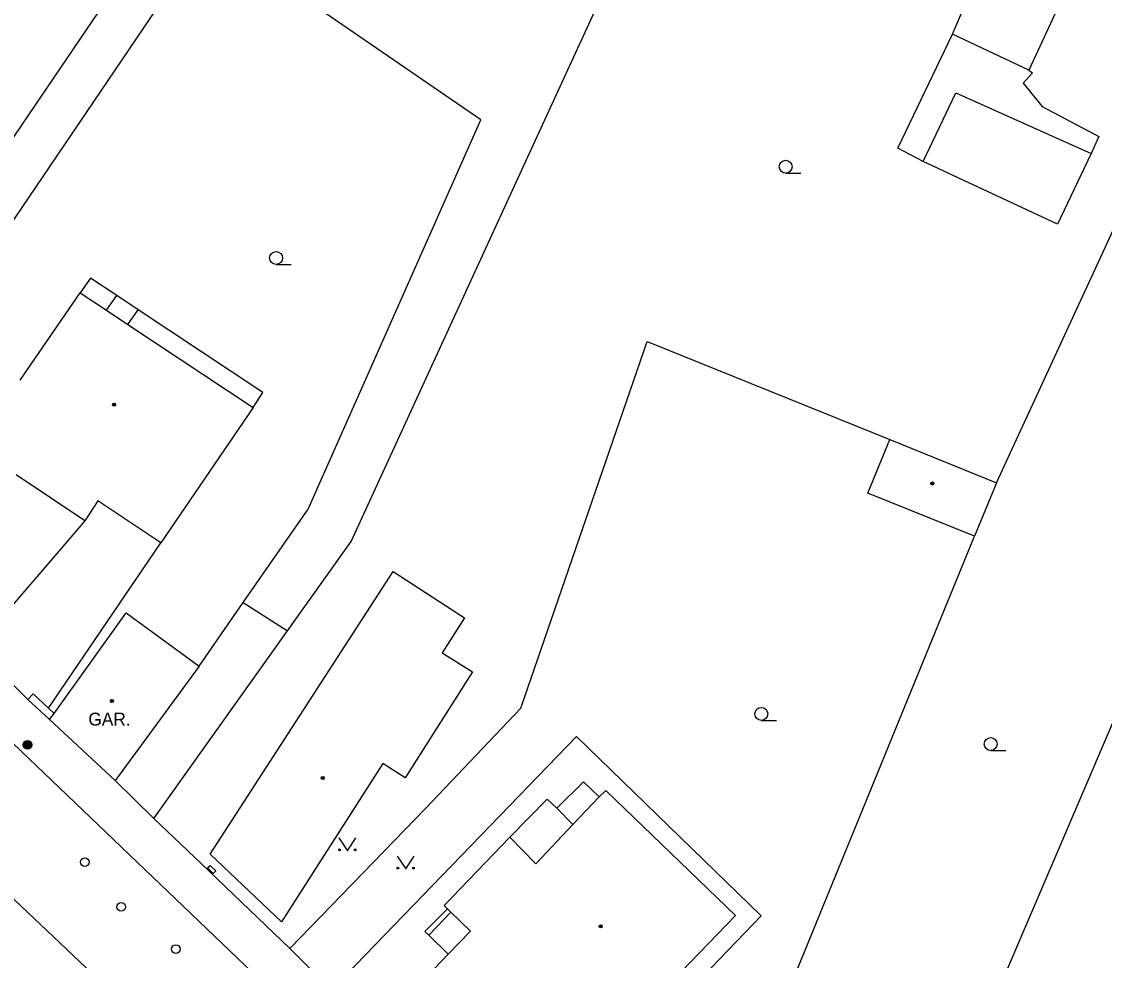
# Model space of a CAD drawing. Extents: x -600309 to -598967, y -1161267 to -1160292.
# Drawn here: x -600204.5 to -600141.8, y -1160458.1 to -1160403.6 of the extents above; entities that cross this region are included whole.
import ezdxf

# ---------------------------------------------------------------- set-up
doc = ezdxf.new("R2010")
doc.units = 0
for name, color, linetype in [('Level 10', 7, 'Continuous'), ('Level 11', 7, 'Continuous'), ('Level 24', 7, 'Continuous'), ('Level 25', 7, 'Continuous'), ('Level 28', 7, 'Continuous'), ('Level 36', 7, 'Continuous'), ('Level 39', 7, 'Continuous'), ('Level 41', 7, 'Continuous'), ('Level 5', 7, 'Continuous'), ('Level 7', 7, 'Continuous'), ('Level 8', 7, 'Continuous')]:
    doc.layers.add(name, color=color, linetype=linetype)

msp = doc.modelspace()

# ---------------------------------------------------------------- linework, layer by layer
at = {"layer": 'Level 10'}
for points in [[(-600130.99, -1160509.15), (-600139.44, -1160503.56), (-600147.26, -1160498.02), (-600154.8, -1160492.15), (-600161.77, -1160486.34), (-600165.04, -1160483.54), (-600170.09, -1160478.96), (-600176.09, -1160473.27), (-600190.6599, -1160459.23), (-600212.67, -1160438.18), (-600221.71, -1160429.76), (-600228.39, -1160423.74), (-600239.15, -1160414.63), (-600244.48, -1160410.12), (-600246.35, -1160408.54), (-600258.81, -1160398.4099), (-600274.98, -1160385.83), (-600282.26, -1160380.2)], [(-600116.15, -1160526.25), (-600126.1, -1160520.21), (-600138.76, -1160511.76), (-600151.84, -1160502.25), (-600159.7, -1160496.34), (-600170.75, -1160487.14), (-600176.1, -1160482.15), (-600185.2199, -1160473.25), (-600195.18, -1160463.81), (-600206.08, -1160453.49), (-600217.54, -1160442.6), (-600229.4099, -1160431.52), (-600247.87, -1160415.6599), (-600252.92, -1160411.68), (-600254.47, -1160410.46), (-600260.64, -1160405.59), (-600262.29, -1160404.29), (-600268.29, -1160399.56)]]:
    msp.add_lwpolyline(points, dxfattribs=at)
at = {"layer": 'Level 11'}
for points in [[(-600152.28, -1160411.75), (-600153.75, -1160410.99), (-600150.58, -1160404.38)], [(-600146.15, -1160406.46), (-600145.95, -1160406.61), (-600146.49, -1160407.2199), (-600145.39, -1160408.56), (-600142.1, -1160410.31), (-600142.55, -1160411.3)], [(-600152.28, -1160411.75), (-600150.39, -1160407.78), (-600142.55, -1160411.3)], [(-600142.55, -1160411.3), (-600144.5, -1160415.38), (-600152.28, -1160411.75)], [(-600199.01, -1160419.53), (-600200.53, -1160418.52), (-600201.14, -1160419.36)], [(-600199.61, -1160420.37), (-600199.01, -1160419.53)], [(-600197.78, -1160420.35), (-600199.01, -1160419.53)], [(-600198.37, -1160421.2), (-600197.78, -1160420.35)], [(-600191.11, -1160426.02), (-600190.54, -1160425.15), (-600197.78, -1160420.35)], [(-600200.87, -1160432.58), (-600206.92, -1160439.63)], [(-600202.97, -1160443.44), (-600196.45, -1160433.86)], [(-600191.68, -1160437.32), (-600189.12, -1160438.96)], [(-600186.28, -1160459.48), (-600172.38, -1160445.08), (-600161.67, -1160455.4699), (-600172.3, -1160466.52), (-600173.1, -1160465.77)], [(-600196.86, -1160449.84), (-600199.11, -1160447.64)], [(-600173.52, -1160449.24), (-600171.96, -1160447.7), (-600171.06, -1160448.57)], [(-600176.23, -1160450.9099), (-600174.07, -1160448.7199), (-600173.52, -1160449.24)], [(-600173.52, -1160449.24), (-600172.59, -1160450.19)], [(-600180.92, -1160456.59), (-600181.1599, -1160456.39), (-600179.84, -1160455.07)], [(-600180.92, -1160456.59), (-600179.65, -1160455.26)], [(-600179.8, -1160457.7), (-600180.92, -1160456.59)]]:
    msp.add_lwpolyline(points, dxfattribs=at)
at = {"layer": 'Level 24'}
msp.add_lwpolyline([(-600193.43, -1160453.02), (-600193.76, -1160452.7), (-600193.61, -1160452.55), (-600193.28, -1160452.87), (-600193.43, -1160453.02)], dxfattribs=at)
at = {"layer": 'Level 25'}
for radius in [0.25, 0.2, 0.15, 0.1, 0.05]:
    msp.add_circle((-600204.18, -1160445.56), radius, dxfattribs=at)
at = {"layer": 'Level 28'}
for centre in [(-600200.86, -1160452.36), (-600198.75, -1160454.95), (-600195.59, -1160457.4)]:
    msp.add_circle(centre, 0.25, dxfattribs=at)
at = {"layer": 'Level 36'}
for p, q in [((-600160.25, -1160412.435), (-600159.375, -1160412.435)), ((-600189.78, -1160417.725), (-600188.905, -1160417.725)), ((-600161.6599, -1160444.145), (-600160.7849, -1160444.145)), ((-600148.37, -1160445.895), (-600147.495, -1160445.895))]:
    msp.add_line(p, q, dxfattribs=at)
for points in [[(-600186.15, -1160450.95), (-600185.65, -1160451.7), (-600185.15, -1160450.95)], [(-600182.77, -1160452.01), (-600182.27, -1160452.76), (-600181.77, -1160452.01)]]:
    msp.add_lwpolyline(points, dxfattribs=at)
for centre, radius in [((-600160.2501, -1160412.0599), 0.375), ((-600189.7801, -1160417.3499), 0.375), ((-600161.66, -1160443.7699), 0.375), ((-600148.3701, -1160445.5199), 0.375), ((-600186.1002, -1160451.6498), 0.05), ((-600185.2008, -1160451.6498), 0.05), ((-600182.7202, -1160452.7098), 0.05), ((-600181.8208, -1160452.7098), 0.05)]:
    msp.add_circle(centre, radius, dxfattribs=at)
at = {"layer": 'Level 39'}
for centre, radius in [((-600199.17, -1160425.85), 0.09), ((-600199.17, -1160425.85), 0.0398), ((-600151.75, -1160430.42), 0.09), ((-600151.75, -1160430.42), 0.0398), ((-600199.29, -1160443.02), 0.09), ((-600199.29, -1160443.02), 0.0398), ((-600187.08, -1160447.49), 0.09), ((-600187.08, -1160447.49), 0.0398), ((-600170.9699, -1160456.08), 0.09), ((-600170.9699, -1160456.08), 0.0398)]:
    msp.add_circle(centre, radius, dxfattribs=at)
at = {"layer": 'Level 5'}
for points in [[(-600144.52, -1160402.93), (-600146.15, -1160406.46)], [(-600150.58, -1160404.38), (-600150.07, -1160403.15)], [(-600146.15, -1160406.46), (-600150.58, -1160404.38)], [(-600204.62, -1160424.42), (-600201.14, -1160419.36)], [(-600201.14, -1160419.36), (-600199.61, -1160420.37)], [(-600199.61, -1160420.37), (-600198.37, -1160421.2)], [(-600198.37, -1160421.2), (-600191.11, -1160426.02)], [(-600191.11, -1160426.02), (-600196.45, -1160433.86)], [(-600155.48, -1160430.9699), (-600154.21, -1160427.87)], [(-600154.21, -1160427.87), (-600148.04, -1160430.37)], [(-600200.87, -1160432.58), (-600204.85, -1160429.92)], [(-600148.04, -1160430.37), (-600149.31, -1160433.4699)], [(-600149.31, -1160433.4699), (-600155.48, -1160430.9699)], [(-600200.11, -1160431.42), (-600200.87, -1160432.58)], [(-600196.45, -1160433.86), (-600200.11, -1160431.42)], [(-600193.61, -1160451.9099), (-600182.99, -1160435.51)], [(-600182.99, -1160435.51), (-600178.86, -1160438.2)], [(-600202.9099, -1160444.1), (-600202.65, -1160443.74), (-600198.4699, -1160437.92)], [(-600198.4699, -1160437.92), (-600194.23, -1160441.01)], [(-600178.86, -1160438.2), (-600180.15, -1160440.23)], [(-600180.15, -1160440.23), (-600178.4, -1160441.34)], [(-600194.23, -1160441.01), (-600198.88, -1160447.32)], [(-600178.4, -1160441.34), (-600182.3, -1160447.48)], [(-600199.11, -1160447.64), (-600202.9099, -1160444.1)], [(-600183.6, -1160446.65), (-600189.4699, -1160455.82)], [(-600182.3, -1160447.48), (-600183.6, -1160446.65)], [(-600198.88, -1160447.32), (-600199.11, -1160447.64)], [(-600171.06, -1160448.57), (-600170.68, -1160448.21)], [(-600170.68, -1160448.21), (-600163.15, -1160455.45)], [(-600172.59, -1160450.19), (-600171.06, -1160448.57)], [(-600174.73, -1160452.46), (-600172.59, -1160450.19)], [(-600180.04, -1160454.87), (-600176.23, -1160450.9099)], [(-600176.23, -1160450.9099), (-600174.73, -1160452.46)], [(-600189.4699, -1160455.82), (-600193.61, -1160451.9099)], [(-600179.84, -1160455.07), (-600180.04, -1160454.87)], [(-600179.65, -1160455.26), (-600179.84, -1160455.07)], [(-600178.52, -1160456.36), (-600179.65, -1160455.26)], [(-600163.15, -1160455.45), (-600173.1, -1160465.77)], [(-600179.8, -1160457.7), (-600178.52, -1160456.36)], [(-600180.61, -1160458.52), (-600179.8, -1160457.7)]]:
    msp.add_lwpolyline(points, dxfattribs=at)
at = {"layer": 'Level 7'}
for points in [[(-600195.93, -1160396.95), (-600215.03, -1160425.09)], [(-600215.73, -1160431), (-600193.7199, -1160398.49)], [(-600194.23, -1160441.01), (-600191.68, -1160437.32), (-600187.93, -1160431.9), (-600177.92, -1160409.34), (-600193.72, -1160398.49)], [(-600196.86, -1160449.84), (-600189.12, -1160438.96), (-600185.43, -1160433.77), (-600175.1, -1160411.28), (-600170.86, -1160402.06)], [(-600148.04, -1160430.37), (-600137.6599, -1160407.9099)], [(-600149.15, -1160462.67), (-600127.7, -1160412.49)], [(-600181.13, -1160449.25), (-600175.59, -1160443.44), (-600168.28, -1160422.18), (-600154.21, -1160427.87)], [(-600167.37, -1160477.64), (-600149.31, -1160433.4699)], [(-600203.85, -1160442.6), (-600204.16, -1160442.93), (-600202.91, -1160444.1)], [(-600203.85, -1160442.6), (-600202.97, -1160443.44), (-600202.65, -1160443.74)], [(-600188.98, -1160457.36), (-600181.13, -1160449.25)], [(-600188.98, -1160457.36), (-600194.13, -1160452.45)], [(-600186.57, -1160459.76), (-600188.98, -1160457.36)]]:
    msp.add_lwpolyline(points, dxfattribs=at)
at = {"layer": 'Level 8'}
for points in [[(-600206.1, -1160441.04), (-600204.16, -1160442.93)], [(-600196.86, -1160449.84), (-600194.13, -1160452.45)]]:
    msp.add_lwpolyline(points, dxfattribs=at)

# ---------------------------------------------------------------- texts
at = {"layer": 'Level 41'}
msp.add_text('GAR.', height=0.75, dxfattribs=at).set_placement((-600200.66, -1160444.45))

doc.saveas('drawing.dxf')
